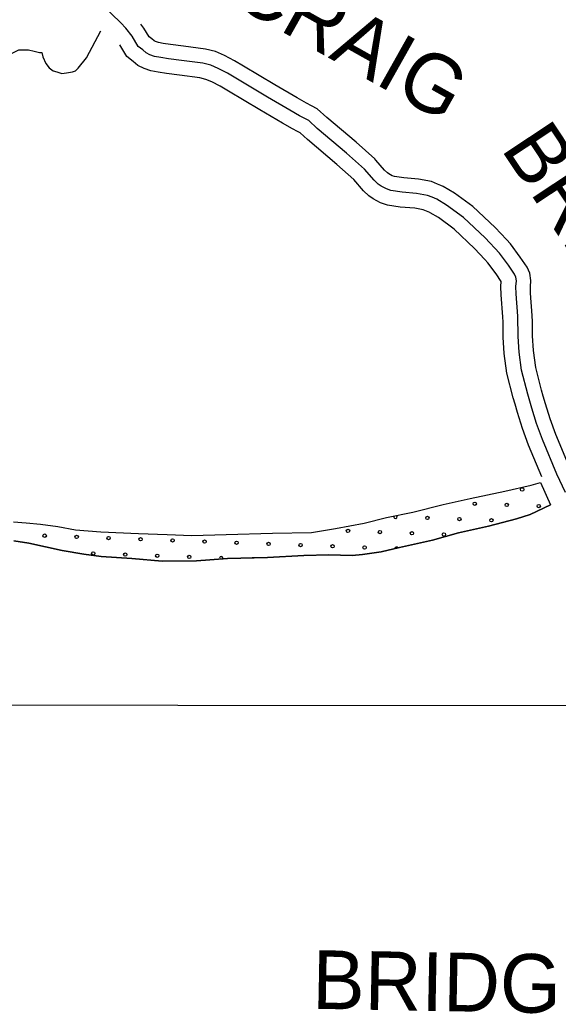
# Model space of a CAD drawing. Extents: x 1551132 to 1791609, y 378168 to 563823.
# Drawn here: x 1615007 to 1618398, y 491473 to 497744 of the extents above; entities that cross this region are included whole.
import ezdxf

# ---------------------------------------------------------------- set-up
doc = ezdxf.new("R2010")
doc.units = 0
for name, color, linetype in [('DESIGN - ROW - Right-of-Way and Easement Labels', 7, 'Continuous'), ('DESIGN - ROW - Right-of-Way Linework', 7, 'Continuous'), ('DESIGN - SCRATCH - User 1', 7, 'Continuous'), ('DESIGN - TRAFFIC CONTROL PERMANENT - Pavement Marking Text', 7, 'Continuous'), ('DESIGN - TRANSPORTATION - Edge of Traveled Way', 7, 'Continuous'), ('DESIGN - TRANSPORTATION - Text', 7, 'Continuous'), ('SURVEY - PROPERTY - Owners', 7, 'Continuous'), ('SURVEY - TRANSPORTATION - Roads', 7, 'Continuous')]:
    doc.layers.add(name, color=color, linetype=linetype)

msp = doc.modelspace()

# ---------------------------------------------------------------- linework, layer by layer
at = {"layer": 'DESIGN - ROW - Right-of-Way Linework'}
msp.add_lwpolyline([(1604508.509, 493429.968), (1621746.353, 493418.02)], dxfattribs=at)
at = {"layer": 'DESIGN - SCRATCH - User 1'}
for points in [[(1614966.963, 494576.821), (1615046.928, 494571.804), (1615136.851, 494562.662), (1615244.698, 494547.287), (1615356.495, 494527.845), (1615516.383, 494513.819), (1615754.353, 494504.819), (1615934.34, 494498.553), (1616090.295, 494490.586), (1616306.456, 494497.894), (1616598.666, 494506.253), (1616844.81, 494511.187), (1616995.157, 494535.354), (1617175.628, 494569.163), (1617316.124, 494605.473), (1617482.595, 494639.457), (1617673.241, 494687.167), (1617843.762, 494725.11), (1618062.399, 494770.469), (1618228.92, 494808.462), (1618287.327, 494824.737), (1618349.767, 494683.884)], [(1618349.767, 494683.884), (1618222.661, 494624.165), (1618136.305, 494597.198), (1617959.684, 494551.313), (1617771.08, 494507.587), (1617606.467, 494461.553), (1617399.839, 494416.051), (1617283.475, 494389.45), (1617165.203, 494370.9), (1617101.121, 494365.691), (1616953.116, 494369.55), (1616795.012, 494365.516), (1616566.767, 494352.349), (1616314.598, 494345.49), (1616120.369, 494331.898), (1615902.249, 494328.615), (1615712.412, 494347.032), (1615518.5, 494359.482), (1615408.619, 494372.882), (1615272.864, 494396.633), (1615063.361, 494443.342), (1614967.513, 494458.576)]]:
    msp.add_lwpolyline(points, dxfattribs=at)
at = {"layer": 'DESIGN - TRAFFIC CONTROL PERMANENT - Pavement Marking Text'}
for centre in [(1618171.89, 494781.651), (1618171.89, 494781.651), (1617873.208, 494692.047), (1617873.208, 494692.047), (1618074.818, 494684.58), (1618074.818, 494684.58), (1618276.428, 494677.113), (1618276.428, 494677.113), (1617574.526, 494602.442), (1617574.526, 494602.442), (1617776.136, 494594.975), (1617776.136, 494594.975), (1617977.746, 494587.508), (1617977.746, 494587.508), (1617074.234, 494520.305), (1617074.234, 494520.305), (1617275.844, 494512.838), (1617275.844, 494512.838), (1617477.454, 494505.37), (1617477.454, 494505.37), (1615162.669, 494490.436), (1615162.669, 494490.436), (1615364.28, 494482.969), (1615364.28, 494482.969), (1615565.89, 494475.502), (1615565.89, 494475.502), (1615767.5, 494468.035), (1615767.5, 494468.035), (1615969.11, 494460.568), (1615969.11, 494460.568), (1616170.721, 494453.101), (1616170.721, 494453.101), (1616372.331, 494445.634), (1616372.331, 494445.634), (1617679.064, 494497.903), (1617679.064, 494497.903), (1615468.818, 494378.431), (1615468.818, 494378.431), (1616573.941, 494438.167), (1616573.941, 494438.167), (1616775.552, 494430.7), (1616775.552, 494430.7), (1616977.162, 494423.233), (1616977.162, 494423.233), (1617178.772, 494415.766), (1617178.772, 494415.766), (1615670.429, 494370.964), (1615670.429, 494370.964), (1615872.039, 494363.497), (1615872.039, 494363.497), (1616073.649, 494356.03), (1616073.649, 494356.03)]:
    msp.add_circle(centre, 10.56, dxfattribs=at)
for centre, start, end in [((1617372.915, 494609.909), 149.9252397, 53.1508256), ((1617380.382, 494408.299), 30.6373504, 175.1159417), ((1616275.259, 494348.562), 330.6154605, 217.3905193), ((1616476.87, 494341.095), 58.0508202, 125.0653033)]:
    msp.add_arc(centre, 10.56, start, end, dxfattribs=at)
at = {"layer": 'DESIGN - TRANSPORTATION - Edge of Traveled Way'}
for points in [[(1614966.963, 494576.821), (1615046.928, 494571.804), (1615136.851, 494562.662), (1615244.698, 494547.287), (1615356.495, 494527.845), (1615516.383, 494513.819), (1615754.353, 494504.819), (1615934.34, 494498.553), (1616090.295, 494490.586), (1616306.456, 494497.894), (1616598.666, 494506.253), (1616844.81, 494511.187), (1616995.157, 494535.354), (1617175.628, 494569.163), (1617316.124, 494605.473), (1617482.595, 494639.457), (1617673.241, 494687.167), (1617843.762, 494725.11), (1618062.399, 494770.469), (1618228.92, 494808.462), (1618287.327, 494824.737)], [(1614967.513, 494458.576), (1615063.361, 494443.342), (1615272.864, 494396.633), (1615408.619, 494372.882), (1615518.5, 494359.482), (1615712.412, 494347.032), (1615902.249, 494328.615), (1616120.369, 494331.898), (1616314.598, 494345.49), (1616566.767, 494352.349), (1616795.012, 494365.516), (1616953.116, 494369.55), (1617101.121, 494365.691), (1617165.203, 494370.9), (1617283.475, 494389.45), (1617399.839, 494416.051), (1617606.467, 494461.553), (1617771.08, 494507.587), (1617959.684, 494551.313), (1618136.305, 494597.198), (1618222.661, 494624.165), (1618349.767, 494683.884)]]:
    msp.add_lwpolyline(points, dxfattribs=at)
at = {"layer": 'DESIGN - TRANSPORTATION - Text'}
for points in [[(1615145.452, 497538.539), (1615151.327, 497511.238), (1615170.927, 497468.937), (1615190.676, 497440.662), (1615216.542, 497422.353), (1615238.517, 497416.119), (1615270.466, 497405.769), (1615300.557, 497409.477), (1615338.681, 497415.111), (1615356.789, 497422.945), (1615372.98, 497438.828), (1615425.737, 497504.463), (1615516.469, 497675.168)], [(1614251.256, 496560.538), (1614315.146, 496662.641), (1614378.487, 496784.319), (1614433.469, 496871.988), (1614468.201, 496937.806), (1614496.917, 497003.683), (1614529.966, 497101.602), (1614572.824, 497179.371), (1614611.456, 497235.131), (1614672.263, 497304.691), (1614728.945, 497362.268), (1614803.944, 497447.736), (1614852.409, 497485.346), (1614902.758, 497510.905), (1614953.057, 497532.455), (1614999.356, 497554.039), (1615061.479, 497555.423), (1615097.462, 497547.039), (1615129.428, 497538.697), (1615145.452, 497538.539)]]:
    msp.add_lwpolyline(points, dxfattribs=at)
at = {"layer": 'SURVEY - PROPERTY - Owners'}
for points in [[(1618390.858, 494877.672), (1618300.118, 495096.444), (1618263.044, 495196.897), (1618231.937, 495295.291), (1618206.746, 495383.627), (1618168.105, 495534.156), (1618153.13, 495648.425), (1618145.997, 495746.611), (1618145.131, 495874.773), (1618134.373, 496015.043), (1618132.781, 496061.111), (1618135.098, 496097.137), (1618132.448, 496120.254), (1618123.481, 496139.288), (1618086.016, 496195.689), (1618028.742, 496272.291), (1617937.686, 496369.219), (1617802.939, 496496.572), (1617695.742, 496575.624), (1617634.126, 496612.217), (1617604.26, 496624.5), (1617574.403, 496636.775), (1617506.579, 496649.401), (1617414.732, 496656.218), (1617345.192, 496667.618), (1617317.009, 496677.118), (1617283.21, 496695.435), (1617265.377, 496707.844), (1617239.569, 496731.869), (1617178.254, 496802.505), (1617065.257, 496903.632), (1616880.811, 497059.461), (1616827.287, 497107.996), (1616769.614, 497138.546), (1616707.982, 497173.139), (1616566.852, 497256.491), (1616314.433, 497406.92), (1616256.759, 497437.47), (1616209.619, 497457.563), (1616159.145, 497470.38), (1616025.423, 497487.588), (1615943.6, 497498.322), (1615894.093, 497505.83), (1615855.819, 497513.122), (1615825.936, 497523.406), (1615802.537, 497535.531), (1615780.254, 497553.848), (1615752.48, 497576.115), (1615713.081, 497640.55), (1615673.848, 497691.485), (1615641.899, 497725.286), (1615523.035, 497840.48)], [(1618464.506, 494936.857), (1618384.591, 495129.537), (1618348.884, 495226.289), (1618318.81, 495321.409), (1618304.66, 495371.027), (1618294.302, 495407.344), (1618257.328, 495551.389), (1618243.412, 495657.617), (1618236.678, 495750.211), (1618236.078, 495839.155), (1618235.812, 495878.548), (1618224.962, 496020.077), (1618223.587, 496059.761), (1618226.137, 496099.412), (1618220.862, 496145.413), (1618202.713, 496183.956), (1618160.172, 496247.991), (1618098.34, 496330.693), (1618072.091, 496358.627), (1618001.951, 496433.295), (1617861.221, 496566.299), (1617745.94, 496651.309), (1617674.751, 496693.594), (1617659.384, 496699.911), (1617638.76, 496708.394), (1617600.219, 496724.236), (1617518.271, 496739.495), (1617425.448, 496746.387), (1617367.158, 496755.937), (1617353.375, 496760.587), (1617330.867, 496772.779), (1617322.467, 496778.629), (1617304.901, 496794.979), (1617249.936, 496858.306), (1617243.002, 496866.29), (1617124.78, 496972.092), (1616940.56, 497127.729), (1616879.795, 497182.831), (1616843.42, 497202.098), (1616813.046, 497218.19), (1616753.248, 497251.758), (1616613.134, 497334.51), (1616415.764, 497452.129), (1616358.907, 497486.013), (1616295.842, 497519.423), (1616238.735, 497543.757), (1616176.161, 497559.649), (1616037.106, 497577.541), (1615956.3, 497588.141), (1615909.384, 497595.258), (1615879.185, 497601.016), (1615861.752, 497607.008), (1615852.752, 497611.675), (1615837.419, 497624.275), (1615821.595, 497636.967), (1615787.921, 497692.035), (1615769.504, 497715.952)], [(1618295.46, 494861.555), (1618212.312, 495062.043), (1618173.813, 495166.338), (1618141.63, 495268.14), (1618126.756, 495320.292), (1618115.731, 495358.976), (1618075.357, 495516.238), (1618059.283, 495638.875), (1618051.733, 495742.869), (1618051.083, 495837.913), (1618050.866, 495870.848), (1618040.208, 496009.81), (1618038.383, 496062.511), (1618040.408, 496093.937), (1618008.926, 496141.33), (1617956.394, 496211.59), (1617937.261, 496231.957), (1617870.887, 496302.609), (1617742.349, 496424.095), (1617643.559, 496496.947), (1617591.902, 496527.623), (1617589.019, 496528.806), (1617568.403, 496537.29), (1617547.562, 496545.856), (1617494.43, 496555.748), (1617403.59, 496562.49), (1617322.359, 496575.807), (1617279.21, 496590.349), (1617233.669, 496615.033), (1617206.028, 496634.267), (1617171.654, 496666.268), (1617110.947, 496736.203), (1617003.383, 496832.472), (1616818.696, 496988.501), (1616772.714, 497030.202), (1616756.831, 497038.61), (1616724.465, 497055.761), (1616660.925, 497091.42), (1616518.745, 497175.397), (1616321.066, 497293.2), (1616268.201, 497324.701), (1616216.135, 497352.285), (1616179.353, 497367.96), (1616141.462, 497377.585), (1616013.273, 497394.077), (1615930.4, 497404.953), (1615878.193, 497412.87), (1615831.528, 497421.761), (1615788.704, 497436.495), (1615750.338, 497456.379), (1615720.822, 497480.638), (1615680.64, 497512.855), (1615635.466, 497586.741)]]:
    msp.add_lwpolyline(points, dxfattribs=at)
at = {"layer": 'SURVEY - TRANSPORTATION - Roads'}
msp.add_lwpolyline([(1618445.04, 494762.744), (1618390.858, 494877.672)], dxfattribs=at)

# ---------------------------------------------------------------- texts
at = {"layer": 'DESIGN - ROW - Right-of-Way and Easement Labels'}
for s, height, rotation, p in [('CRAIG', 369.9955, 330.6926361, (1616322.466, 497857.115)), ('BRIDGE', 370.0038, 303.5974528, (1618033.492, 496932.042)), ('BRIDGE', 369.9913, 358.9648333, (1616846.842, 491506.676))]:
    msp.add_text(s, height=height, rotation=rotation, dxfattribs=at).set_placement(p)

doc.saveas('drawing.dxf')
